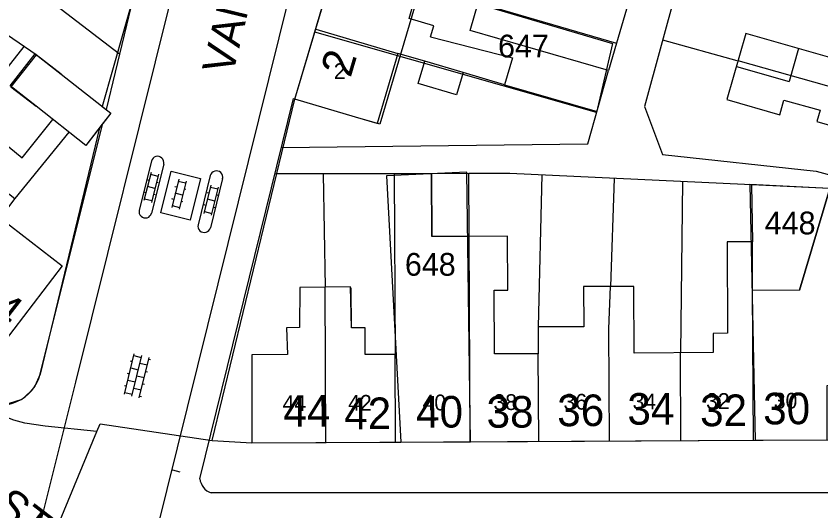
# Model space of a CAD drawing. Extents: x 148816 to 151297, y 399515 to 402500.
# Drawn here: x 150020.7 to 150084.3, y 400394.8 to 400434 of the extents above; entities that cross this region are included whole.
import ezdxf

# ---------------------------------------------------------------- set-up
doc = ezdxf.new("R2010")
doc.units = 0
for name, color, linetype in [('B01 Hoofdgebouw  [D] Norm', 7, 'Continuous'), ('B01 Hoofdgebouw  [T] Norm', 7, 'Continuous'), ('B01 hoofgebouw', 7, 'Continuous'), ('B02 Bijgebouw  [D] Norm', 7, 'Continuous'), ('B07 Tussenmuur  [D] Norm', 7, 'Continuous'), ('G01 perceelsgrens', 7, 'Continuous'), ('S02 Open verharding  Norm', 7, 'Continuous'), ('T04 Haag heg  [D] Gem', 7, 'Continuous'), ('V00 Kant verharding algemeen  [T] Norm', 7, 'Continuous'), ('V00 Kant verharding algemeen secundair  [T] Gem', 7, 'Continuous'), ('Z01 perceelnummer', 7, 'Continuous'), ('Z02 huisnummer', 7, 'Continuous'), ('Z02 Huisnummer  [Tekst] Norm', 7, 'Continuous'), ('Z06 straatnaam', 7, 'Continuous')]:
    doc.layers.add(name, color=color, linetype=linetype)

msp = doc.modelspace()

# ---------------------------------------------------------------- linework, layer by layer
at = {"layer": 'B01 Hoofdgebouw  [D] Norm'}
for p, q in [((150051.764, 400433.827), (150054.135, 400441.854)), ((150053.729, 400433.247), (150051.764, 400433.827)), ((150053.469, 400432.367), (150053.729, 400433.247)), ((150053.469, 400432.367), (150059.948, 400430.697)), ((150078.403, 400432.64), (150076.911, 400427.398)), ((150085.61, 400430.589), (150078.403, 400432.64)), ((150050.888, 400431.063), (150049.246, 400425.515)), ((150053.013, 400430.434), (150050.888, 400431.063)), ((150082.582, 400431.451), (150081.835, 400428.828)), ((150052.49, 400428.668), (150053.013, 400430.434)), ((150056.05, 400429.535), (150053.013, 400430.434)), ((150059.948, 400430.697), (150059.317, 400428.567)), ((150077.656, 400430.019), (150081.835, 400428.828)), ((150056.05, 400429.535), (150055.527, 400427.769)), ((150059.317, 400428.567), (150056.05, 400429.535)), ((150055.527, 400427.769), (150052.49, 400428.668)), ((150076.911, 400427.398), (150081.09, 400426.209)), ((150081.09, 400426.209), (150081.42, 400427.369)), ((150081.42, 400427.369), (150084.273, 400426.557)), ((150049.246, 400425.515), (150047.531, 400426.022)), ((150084.273, 400426.557), (150084.019, 400425.664)), ((150084.019, 400425.664), (150086.151, 400425.058)), ((150056.482, 400421.545), (150050.586, 400421.515)), ((150050.586, 400421.515), (150050.66, 400407.233)), ((150053.534, 400421.529), (150053.561, 400416.562)), ((150056.508, 400416.578), (150056.482, 400421.545)), ((150056.508, 400416.578), (150053.561, 400416.562)), ((150059.549, 400416.594), (150056.508, 400416.578)), ((150059.571, 400412.328), (150059.549, 400416.594)), ((150078.923, 400416.155), (150076.928, 400416.145)), ((150076.928, 400416.145), (150076.965, 400408.904)), ((150078.942, 400412.292), (150078.923, 400416.155)), ((150069.557, 400412.619), (150065.569, 400412.599)), ((150069.583, 400407.342), (150069.557, 400412.619)), ((150047.201, 400409.338), (150047.186, 400412.507)), ((150058.487, 400412.322), (150059.571, 400412.328)), ((150058.513, 400407.275), (150058.487, 400412.322)), ((150065.569, 400412.599), (150065.585, 400409.43)), ((150082.646, 400412.311), (150078.942, 400412.292)), ((150065.585, 400409.43), (150061.976, 400409.412)), ((150048.292, 400409.343), (150047.201, 400409.338)), ((150048.303, 400407.221), (150048.292, 400409.343)), ((150061.976, 400409.412), (150061.986, 400407.292)), ((150076.965, 400408.904), (150075.816, 400408.898)), ((150075.816, 400408.898), (150075.824, 400407.374)), ((150050.66, 400407.233), (150048.303, 400407.221)), ((150061.986, 400407.292), (150058.513, 400407.275)), ((150075.824, 400407.374), (150069.583, 400407.342))]:
    msp.add_line(p, q, dxfattribs=at)
msp.add_lwpolyline([(150082.646, 400412.311), (150085.059, 400420.354), (150086.7, 400419.89)], dxfattribs=at)
at = {"layer": 'B01 Hoofdgebouw  [T] Norm'}
for p, q in [((150042.74, 400427.44), (150052.45, 400460.25)), ((150024.25, 400429.41), (150028.18, 400426.32)), ((150047.53, 400426.02), (150042.74, 400427.44)), ((150026.19, 400423.78), (150022.26, 400426.87)), ((150028.18, 400426.32), (150026.19, 400423.78)), ((150019.4, 400418.05), (150024.32, 400414.25)), ((150024.32, 400414.25), (150019.75, 400408.24)), ((150043.13, 400412.53), (150043.1, 400409.36)), ((150047.13, 400412.59), (150043.13, 400412.53)), ((150043.1, 400409.36), (150042.08, 400409.33)), ((150042.08, 400409.33), (150042.15, 400407.22)), ((150042.15, 400407.22), (150039.32, 400407.19)), ((150039.32, 400407.19), (150039.34, 400400.24)), ((150039.34, 400400.24), (150084.85, 400400.47))]:
    msp.add_line(p, q, dxfattribs=at)
at = {"layer": 'B01 hoofgebouw'}
for points in [[(150047.53, 400426.02), (150042.74, 400427.44), (150052.45, 400460.25), (150057.24, 400458.83)], [(150057.24, 400458.83), (150059.164, 400458.26), (150049.454, 400425.45), (150047.53, 400426.02)], [(150022.26, 400426.87), (150020.208, 400428.484), (150022.198, 400431.024), (150024.25, 400429.41)], [(150024.25, 400429.41), (150027.811, 400426.61), (150028.18, 400426.32), (150027.498, 400425.45), (150026.19, 400423.78), (150022.26, 400426.87)], [(150018.6, 400421.1), (150020.58, 400419.57), (150019.4, 400418.05), (150024.32, 400414.25), (150019.75, 400408.24), (150000.19, 400423.38), (150003.25, 400427.33)], [(150085.059, 400420.354), (150082.646, 400412.311), (150078.942, 400412.292), (150078.923, 400416.155), (150076.928, 400416.145), (150076.965, 400408.904), (150075.816, 400408.898), (150075.824, 400407.374), (150069.583, 400407.342), (150069.557, 400412.619), (150065.569, 400412.599), (150065.585, 400409.43), (150061.976, 400409.412), (150061.986, 400407.292), (150058.513, 400407.275), (150058.487, 400412.322), (150059.571, 400412.328), (150059.549, 400416.594), (150053.561, 400416.562), (150053.534, 400421.529), (150050.586, 400421.515), (150050.66, 400407.233), (150048.303, 400407.221), (150048.292, 400409.343), (150047.201, 400409.338), (150047.13, 400412.59)], [(150047.13, 400412.59), (150043.13, 400412.53), (150043.1, 400409.36), (150042.08, 400409.33), (150042.15, 400407.22), (150039.32, 400407.19), (150039.34, 400400.24), (150084.85, 400400.47), (150084.84, 400404.77), (150087.61, 400404.81), (150091.51, 400418.52), (150086.7, 400419.89)]]:
    msp.add_lwpolyline(points, dxfattribs=at)
at = {"layer": 'B02 Bijgebouw  [D] Norm'}
msp.add_lwpolyline([(150057.226, 400435.06), (150068.167, 400431.88), (150067.533, 400429.697), (150056.592, 400432.877)], close=True, dxfattribs=at)
msp.add_lwpolyline([(150024.25, 400429.41), (150022.267, 400430.952), (150020.277, 400428.412), (150022.26, 400426.87)], dxfattribs=at)
at = {"layer": 'B07 Tussenmuur  [D] Norm'}
for p, q in [((150044.382, 400432.988), (150050.888, 400431.063)), ((150044.382, 400432.988), (150050.888, 400431.063)), ((150093.616, 400425.978), (150077.786, 400430.474)), ((150093.616, 400425.978), (150077.786, 400430.474)), ((150056.59, 400400.327), (150056.508, 400416.578)), ((150056.59, 400400.327), (150056.508, 400416.578)), ((150067.573, 400409.262), (150067.702, 400412.61)), ((150067.573, 400409.262), (150067.702, 400412.61)), ((150045.192, 400400.255), (150045.13, 400412.56)), ((150045.192, 400400.255), (150045.13, 400412.56)), ((150079.002, 400400.44), (150078.942, 400412.292)), ((150079.002, 400400.44), (150078.942, 400412.292)), ((150067.618, 400400.383), (150067.573, 400409.262)), ((150067.618, 400400.383), (150067.573, 400409.262)), ((150050.695, 400400.297), (150050.66, 400407.233)), ((150050.695, 400400.297), (150050.66, 400407.233)), ((150062.021, 400400.355), (150061.986, 400407.292)), ((150062.021, 400400.355), (150061.986, 400407.292)), ((150073.27, 400400.411), (150073.235, 400407.38)), ((150073.27, 400400.411), (150073.235, 400407.38))]:
    msp.add_line(p, q, dxfattribs=at)
at = {"layer": 'G01 perceelsgrens'}
for points in [[(150043.908, 400500), (150037.014, 400472.397), (150036.48, 400472.53), (150035.005, 400466.638), (150038.219, 400465.845), (150030.799, 400435.885), (150030.09, 400436.06), (150027.495, 400426.859), (150028.18, 400426.32), (150027.283, 400425.175), (150022.59, 400405.678), (150022.155, 400404.717), (150021.829, 400404.291), (150021.138, 400403.679), (150020.125, 400403.338), (150019.326, 400403.19), (150017.9, 400403.57)], [(150045.967, 400438.342), (150067.867, 400431.855), (150066.595, 400426.388), (150044.307, 400432.737)], [(150044.307, 400432.737), (150045.967, 400438.342)], [(150036.18, 400400.42), (150042.74, 400427.44), (150044.307, 400432.737)], [(150056.618, 400400.327), (150056.327, 400421.654), (150049.985, 400421.364), (150051.115, 400400.299)], [(150091.51, 400418.52), (150084.994, 400420.376), (150078.709, 400420.674), (150079.14, 400400.441)], [(150027.07, 400401.136), (150022.994, 400401.559), (150021.368, 400401.803), (150020.496, 400402.023), (150019.777, 400402.334), (150019.368, 400402.623), (150017.9, 400403.57)], [(150027.07, 400401.136), (150027.32, 400401.74), (150036.18, 400400.42)], [(150013.82, 400394.03), (150019.82, 400389.41), (150020.96, 400387.47), (150020.77, 400385.89), (150027.07, 400401.136)], [(150036.18, 400400.42), (150039.34, 400400.24), (150051.115, 400400.299)], [(150051.115, 400400.299), (150056.618, 400400.327)], [(150056.618, 400400.327), (150079.14, 400400.441)], [(150079.14, 400400.441), (150086.033, 400400.476)]]:
    msp.add_lwpolyline(points, dxfattribs=at)
at = {"layer": 'S02 Open verharding  Norm'}
for p, q in [((150031.355, 400421.635), (150030.799, 400419.404)), ((150031.198, 400421.005), (150031.052, 400421.041)), ((150031.319, 400421.49), (150031.901, 400421.345)), ((150031.937, 400421.49), (150031.381, 400419.259)), ((150033.546, 400421.102), (150032.99, 400418.871)), ((150033.51, 400420.957), (150034.092, 400420.812)), ((150034.128, 400420.957), (150033.572, 400418.726)), ((150031.659, 400420.374), (150031.077, 400420.52)), ((150031.926, 400420.823), (150031.78, 400420.86)), ((150033.389, 400420.472), (150033.243, 400420.508)), ((150034.117, 400420.29), (150033.971, 400420.327)), ((150036.093, 400420.628), (150035.537, 400418.397)), ((150036.057, 400420.483), (150036.639, 400420.338)), ((150036.675, 400420.483), (150036.119, 400418.252)), ((150030.956, 400420.034), (150030.81, 400420.071)), ((150031.684, 400419.853), (150031.538, 400419.889)), ((150033.85, 400419.841), (150033.268, 400419.987)), ((150035.936, 400419.998), (150035.79, 400420.034)), ((150036.664, 400419.816), (150036.518, 400419.853)), ((150030.835, 400419.549), (150031.417, 400419.404)), ((150033.147, 400419.501), (150033.001, 400419.538)), ((150033.026, 400419.016), (150033.608, 400418.871)), ((150033.875, 400419.32), (150033.729, 400419.356)), ((150035.694, 400419.027), (150035.548, 400419.064)), ((150036.397, 400419.367), (150035.815, 400419.513)), ((150035.573, 400418.542), (150036.155, 400418.397)), ((150036.422, 400418.846), (150036.276, 400418.882)), ((150029.255, 400404.081), (150030.035, 400407.287)), ((150029.838, 400403.939), (150030.618, 400407.145)), ((150029.999, 400407.141), (150030.582, 400407)), ((150030.421, 400403.797), (150031.201, 400407.003)), ((150029.881, 400406.655), (150029.736, 400406.691)), ((150031.047, 400406.372), (150030.464, 400406.514)), ((150031.165, 400406.858), (150031.311, 400406.822)), ((150029.645, 400405.684), (150029.499, 400405.719)), ((150029.763, 400406.17), (150030.346, 400406.028)), ((150030.929, 400405.886), (150031.075, 400405.851)), ((150029.527, 400405.198), (150030.11, 400405.056)), ((150030.228, 400405.542), (150030.811, 400405.4)), ((150029.409, 400404.712), (150029.263, 400404.748)), ((150029.992, 400404.57), (150030.575, 400404.429)), ((150030.693, 400404.914), (150030.839, 400404.879)), ((150029.291, 400404.226), (150029.874, 400404.084)), ((150030.457, 400403.943), (150030.602, 400403.907))]:
    msp.add_line(p, q, dxfattribs=at)
at = {"layer": 'T04 Haag heg  [D] Gem'}
for p, q in [((150071.818, 400432.134), (150077.691, 400430.504)), ((150017.683, 400427.009), (150021.33, 400431.593)), ((150059.317, 400428.567), (150066.643, 400426.459)), ((150021.16, 400422.793), (150023.599, 400425.818)), ((150018.291, 400425.13), (150021.16, 400422.793)), ((150024.845, 400424.838), (150020.58, 400419.57)), ((150044.98, 400421.529), (150045.13, 400412.56)), ((150062.267, 400421.441), (150061.976, 400409.412)), ((150067.981, 400421.169), (150067.702, 400412.61)), ((150073.394, 400420.91), (150073.235, 400407.38)), ((150078.855, 400420.65), (150078.923, 400416.155))]:
    msp.add_line(p, q, dxfattribs=at)
at = {"layer": 'V00 Kant verharding algemeen  [T] Norm'}
for p, q in [((150025.42, 400405.05), (150040.344, 400465.274)), ((150029.2, 400382.75), (150048.137, 400459.144)), ((150028.858, 400430.988), (150012.105, 400443.88)), ((150030.09, 400436.06), (150027.81, 400426.61)), ((150022.267, 400430.952), (150020.011, 400432.495)), ((150035.22, 400397.4), (150042.63, 400427.49)), ((150042.63, 400427.49), (150042.74, 400427.44)), ((150022.59, 400405.68), (150027.51, 400425.44)), ((150031.388, 400422.54), (150030.426, 400418.658)), ((150032.358, 400422.299), (150031.396, 400418.417)), ((150050.586, 400421.515), (150041.22, 400421.538)), ((150036.046, 400421.385), (150035.084, 400417.503)), ((150037.017, 400421.145), (150036.055, 400417.263)), ((150033.043, 400398.088), (150033.625, 400397.942)), ((150085.11, 400396.29), (150036.1, 400396.27))]:
    msp.add_line(p, q, dxfattribs=at)
for points in [[(150076.813, 400450.432), (150070.376, 400426.853), (150071.821, 400423.069), (150083.959, 400421.743), (150091.809, 400419.598)], [(150071.354, 400442.735), (150068.167, 400431.88)], [(150041.679, 400423.619), (150065.905, 400423.91), (150067.533, 400429.697)], [(150085.059, 400420.354), (150059.734, 400421.562), (150056.482, 400421.545)], [(150021.294, 400388.587), (150025.548, 400405.578)]]:
    msp.add_lwpolyline(points, dxfattribs=at)
for centre, radius, start, end in [((150031.873, 400422.42), 0.5, 346.02983, 166.06452), ((150036.532, 400421.265), 0.5, 346.0472, 166.08189), ((150030.911, 400418.537), 0.5, 166.0472, 346.08189), ((150035.569, 400417.383), 0.5, 166.11661, 346.1513), ((150019.398, 400406.508), 3.298, 242.98128, 345.46405), ((150036.576, 400397.549), 1.364, 186.25107, 249.56906)]:
    msp.add_arc(centre, radius, start, end, dxfattribs=at)
at = {"layer": 'V00 Kant verharding algemeen secundair  [T] Gem'}
msp.add_line((150033.043, 400398.088), (150033.625, 400397.942), dxfattribs=at)
msp.add_lwpolyline([(150032.942, 400421.743), (150035.271, 400421.166), (150034.453, 400417.866), (150032.124, 400418.443)], close=True, dxfattribs=at)

# ---------------------------------------------------------------- texts
at = {"layer": 'Z01 perceelnummer'}
for s, p in [('647', (150058.805, 400430.742)), ('448', (150079.903, 400416.736)), ('648', (150051.438, 400413.464))]:
    msp.add_text(s, height=1.8, dxfattribs=at).set_placement(p)
at = {"layer": 'Z02 huisnummer'}
for s, rotation, p in [('2', 73.50378, (150047.135, 400429.077)), ('4', 322.27073, (150018.462, 400410.4)), ('44', 0.28648, (150041.828, 400401.502)), ('42', 0.28648, (150046.641, 400401.31)), ('40', 0.28648, (150052.321, 400401.431)), ('38', 0.28648, (150057.901, 400401.43)), ('36', 0.28648, (150063.491, 400401.55)), ('34', 0.28648, (150069.041, 400401.669)), ('32', 0.28648, (150074.791, 400401.549)), ('30', 0.28648, (150079.778, 400401.694))]:
    msp.add_text(s, height=2.5, rotation=rotation, dxfattribs=at).set_placement(p)
at = {"layer": 'Z02 Huisnummer  [Tekst] Norm'}
for s, p in [('2', (150045.816, 400429.024)), ('44', (150041.765, 400402.75)), ('42', (150046.952, 400402.778)), ('40', (150052.838, 400402.807)), ('38', (150058.444, 400402.836)), ('36', (150063.983, 400402.864)), ('34', (150069.447, 400402.891)), ('32', (150075.265, 400402.921)), ('30', (150080.616, 400402.945))]:
    msp.add_text(s, height=1.25, dxfattribs=at).set_placement(p)
at = {"layer": 'Z06 straatnaam'}
for s, rotation, p in [('VAN HUGENPOTHSTRAAT', 76.35276, (150037.805, 400429.265)), ('H. V. HAEFTENSTRAAT', 322.47683, (149999.789, 400409.472))]:
    msp.add_text(s, height=2.5, rotation=rotation, dxfattribs=at).set_placement(p)

doc.saveas('drawing.dxf')
